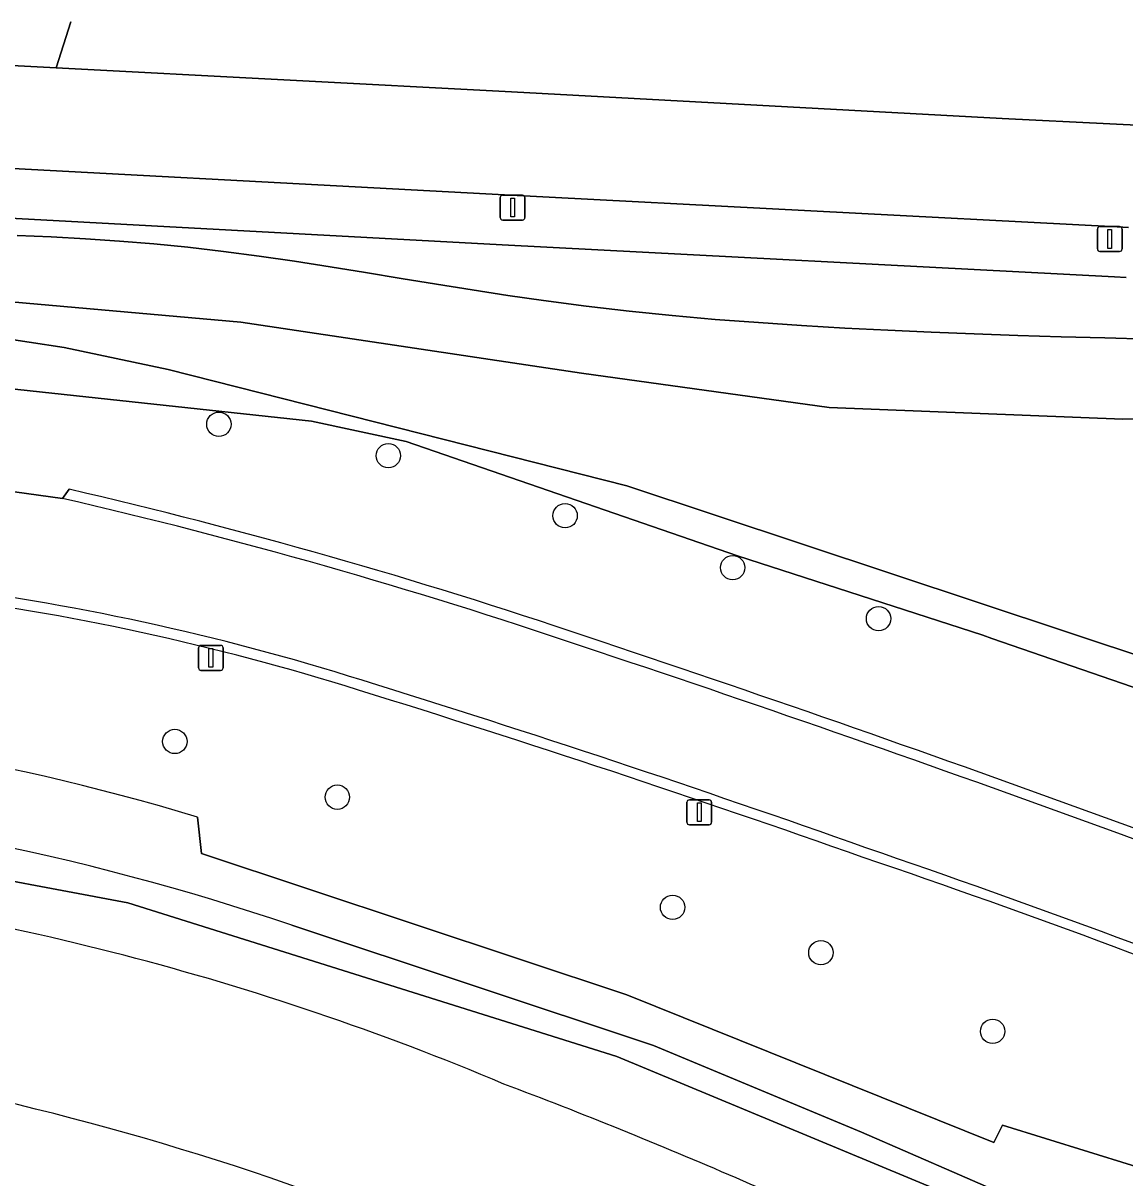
# Model space of a CAD drawing. Extents: x 160455 to 162082, y 388339 to 389736.
# Drawn here: x 160765.52 to 160809.76, y 389500 to 389546.37 of the extents above; entities that cross this region are included whole.
import ezdxf

# ---------------------------------------------------------------- set-up
doc = ezdxf.new("R2010")
doc.units = 0
for name, color, linetype in [('IMGEO_Berm_open', 7, 'Continuous'), ('IMGEO_Boom', 7, 'Continuous'), ('IMGEO_Fietspad_gesloten', 7, 'Continuous'), ('IMGEO_Gemengd_bos', 7, 'Continuous'), ('IMGEO_Groenvoorziening', 7, 'Continuous'), ('IMGEO_Lichtmast', 7, 'Continuous'), ('IMGEO_Meer_plas_ven_vijver', 7, 'Continuous'), ('IMGEO_Oever', 7, 'Continuous'), ('IMGEO_Rijbaan_lokaal_gesloten', 7, 'Continuous'), ('IMGEO_Voetpad_open', 7, 'Continuous'), ('IMGEO_Waterloop', 7, 'Continuous')]:
    doc.layers.add(name, color=color, linetype=linetype)

msp = doc.modelspace()

# ---------------------------------------------------------------- linework, layer by layer
at = {"layer": 'IMGEO_Berm_open'}
msp.add_lwpolyline([(160767.37, 389527.653), (160767.101, 389527.283)], dxfattribs=at)
for centre, radius, start, end in [((160718.466, 389316.705), 216.542, 71.23299, 76.94767), ((160719.141, 389319.207), 213.532, 71.19109, 77.02032), ((160749.553, 389426.277), 98.265, 72.47964, 83.07187), ((160748.983, 389423.986), 100.201, 72.57153, 82.90594), ((160548.798, 388802.6), 757.916, 69.972934, 71.592154), ((160560.019, 388833.79), 724.354, 69.961629, 71.656193), ((160621.173, 389011.415), 532.535, 70.45125, 72.74514), ((160613.823, 388987.376), 557.252, 70.56375, 72.75822), ((160662.839, 389111.661), 428.49, 67.29629, 70.14703), ((160664.913, 389116.455), 422.862, 67.30312, 70.19058), ((160663.816, 389116.832), 418.954, 68.19399, 71.12293), ((160671.711, 389139.239), 394.802, 68.04576, 71.15233)]:
    msp.add_arc(centre, radius, start, end, dxfattribs=at)
at = {"layer": 'IMGEO_Boom'}
for centre in [(160773.384, 389530.263), (160780.19, 389529), (160787.285, 389526.589), (160794.014, 389524.505), (160799.869, 389522.457), (160771.617, 389517.524), (160778.142, 389515.288), (160791.6, 389510.866), (160797.554, 389509.046), (160804.448, 389505.885)]:
    msp.add_circle(centre, 0.489, dxfattribs=at)
at = {"layer": 'IMGEO_Fietspad_gesloten'}
for points in [[(160909.887, 389530.575), (160904.943, 389531.45), (160893.054, 389533.225), (160880.309, 389535.029), (160865.84, 389536.922), (160848.003, 389539.077), (160839.391, 389540.031), (160830.765, 389540.854), (160822.128, 389541.546), (160813.481, 389542.106), (160804.827, 389542.535), (160785.135, 389543.605), (160766.852, 389544.572), (160743.435, 389545.811), (160701.525, 389548.019)], [(160651.193, 389546.175), (160656.81, 389546.261), (160659.6, 389546.109), (160685.367, 389544.749), (160709.734, 389543.465), (160734.928, 389542.131), (160759.86, 389540.808), (160784.851, 389539.48), (160809.449, 389538.186), (160809.909, 389538.161)]]:
    msp.add_lwpolyline(points, dxfattribs=at)
at = {"layer": 'IMGEO_Gemengd_bos'}
for points in [[(160809.345, 389536.182), (160784.756, 389537.473), (160759.803, 389538.816), (160734.804, 389540.141), (160709.609, 389541.454), (160685.231, 389542.744), (160656.101, 389544.28), (160655.779, 389541.389), (160656.45, 389537.212), (160657.138, 389535.101), (160658.161, 389533.132), (160659.493, 389531.356), (160661.096, 389529.821), (160662.929, 389528.569), (160662.928, 389528.473)], [(160765.284, 389537.848), (160766.657, 389537.789), (160768.028, 389537.712), (160769.399, 389537.617), (160770.768, 389537.504), (160772.135, 389537.372), (160773.568, 389537.201), (160774.999, 389537.013), (160776.427, 389536.809), (160777.853, 389536.59), (160779.277, 389536.355), (160780.701, 389536.115), (160782.127, 389535.882), (160783.555, 389535.657), (160784.983, 389535.439), (160786.412, 389535.228), (160788.134, 389535.007), (160789.859, 389534.807), (160791.585, 389534.63), (160793.315, 389534.475), (160795.045, 389534.343), (160796.777, 389534.228), (160798.509, 389534.125), (160800.242, 389534.035), (160801.976, 389533.956), (160803.71, 389533.891), (160805.458, 389533.831), (160807.206, 389533.776), (160808.955, 389533.726), (160810.703, 389533.681)], [(160809.804, 389536.157), (160809.345, 389536.182)], [(160833.415, 389511.26), (160820.46, 389516.136), (160804.417, 389521.666), (160804.052, 389521.792), (160794.206, 389524.979), (160780.899, 389529.576), (160777.1, 389530.392), (160765.307, 389531.663), (160764.278, 389531.795)], [(160762.602, 389528.344), (160762.276, 389527.944), (160767.101, 389527.283), (160767.37, 389527.653)], [(160915.663, 389446.457), (160896.85, 389459.617), (160895.873, 389459.01), (160877.46, 389472.114), (160876.555, 389471.325), (160868.033, 389476.836), (160826.95, 389492.62), (160822.16, 389496.161), (160813.474, 389499.446), (160804.845, 389502.113), (160804.504, 389501.425), (160789.765, 389507.348), (160772.684, 389513.03), (160772.53, 389514.488)], [(160776.312, 389510.152), (160790.839, 389505.317), (160799.187, 389501.842), (160803.117, 389500.128), (160806.769, 389498.535), (160815.555, 389495.014), (160831.69, 389486.832), (160842.017, 389481.099), (160852.671, 389475.082), (160862.346, 389469.141), (160876.394, 389460.133), (160886.476, 389453.293), (160896.765, 389446.164), (160907.206, 389438.176), (160918.289, 389430.209)]]:
    msp.add_lwpolyline(points, dxfattribs=at)
for centre, radius, start, end in [((160718.466, 389316.705), 216.542, 71.23299, 76.94767), ((160548.798, 388802.6), 757.916, 69.972934, 71.592154), ((160745.618, 389425.596), 92.876, 73.15659, 88.8916), ((160743.549, 389413.235), 102.304, 71.32217, 86.39052), ((160662.839, 389111.661), 428.49, 67.29629, 70.14703)]:
    msp.add_arc(centre, radius, start, end, dxfattribs=at)
at = {"layer": 'IMGEO_Groenvoorziening'}
for points in [[(160701.525, 389548.019), (160743.435, 389545.811), (160766.852, 389544.572), (160767.435, 389546.422)], [(160767.435, 389546.422), (160766.852, 389544.572), (160785.135, 389543.605), (160804.827, 389542.535), (160813.481, 389542.106), (160822.128, 389541.546), (160830.765, 389540.854), (160839.391, 389540.031), (160848.003, 389539.077), (160865.84, 389536.922), (160880.309, 389535.029), (160893.054, 389533.225), (160904.943, 389531.45), (160909.887, 389530.575)], [(160621.404, 389506.376), (160661.358, 389509.016), (160697.011, 389512.059), (160728.084, 389514.695), (160734.762, 389514.957), (160738.002, 389514.977), (160745.424, 389514.551), (160753.479, 389513.609), (160761.595, 389512.577), (160769.727, 389511.047), (160789.359, 389504.875), (160802.397, 389499.455), (160814.091, 389494.526), (160819.752, 389491.721), (160826.019, 389488.64), (160838.873, 389481.282), (160848.924, 389475.97), (160861.351, 389468.172), (160878.942, 389456.33), (160888.506, 389450.118), (160899.169, 389442.36), (160908.436, 389435.434)], [(160772.53, 389514.488), (160772.684, 389513.03), (160789.765, 389507.348), (160804.504, 389501.425), (160804.845, 389502.113), (160813.474, 389499.446), (160822.16, 389496.161), (160826.95, 389492.62), (160868.033, 389476.836), (160876.555, 389471.325), (160877.46, 389472.114), (160895.873, 389459.01), (160896.85, 389459.617), (160915.663, 389446.457)], [(160918.289, 389430.209), (160907.206, 389438.176), (160896.765, 389446.164), (160886.476, 389453.293), (160876.394, 389460.133), (160862.346, 389469.141), (160852.671, 389475.082), (160842.017, 389481.099), (160831.69, 389486.832), (160815.555, 389495.014), (160806.769, 389498.535), (160803.117, 389500.128), (160799.187, 389501.842), (160790.839, 389505.317), (160776.312, 389510.152)]]:
    msp.add_lwpolyline(points, dxfattribs=at)
for centre, radius, start, end in [((160748.983, 389423.986), 100.201, 72.57153, 82.90594), ((160613.823, 388987.376), 557.252, 70.56375, 72.75822), ((160745.618, 389425.596), 92.876, 73.15659, 88.8916), ((160743.549, 389413.235), 102.304, 71.32217, 86.39052), ((160671.711, 389139.239), 394.802, 68.04576, 71.15233), ((160734.606, 389379.191), 123.269, 64.16842, 78.53378)]:
    msp.add_arc(centre, radius, start, end, dxfattribs=at)
at = {"layer": 'IMGEO_Lichtmast'}
for p, q in [((160784.681, 389538.562), (160784.681, 389539.362)), ((160784.681, 389539.362), (160784.681, 389538.562)), ((160784.781, 389539.462), (160785.571, 389539.462)), ((160785.571, 389539.462), (160784.781, 389539.462)), ((160785.671, 389539.362), (160785.671, 389538.562)), ((160785.671, 389538.562), (160785.671, 389539.362)), ((160785.571, 389538.462), (160784.781, 389538.462)), ((160784.781, 389538.462), (160785.571, 389538.462)), ((160808.757, 389538.201), (160809.547, 389538.201)), ((160809.547, 389538.201), (160808.757, 389538.201)), ((160808.657, 389537.301), (160808.657, 389538.101)), ((160808.657, 389538.101), (160808.657, 389537.301)), ((160809.647, 389538.101), (160809.647, 389537.301)), ((160809.647, 389537.301), (160809.647, 389538.101)), ((160809.547, 389537.201), (160808.757, 389537.201)), ((160808.757, 389537.201), (160809.547, 389537.201)), ((160772.566, 389520.48), (160772.566, 389521.28)), ((160772.566, 389521.28), (160772.566, 389520.48)), ((160772.666, 389521.38), (160773.456, 389521.38)), ((160773.456, 389521.38), (160772.666, 389521.38)), ((160773.556, 389521.28), (160773.556, 389520.48)), ((160773.556, 389520.48), (160773.556, 389521.28)), ((160773.456, 389520.38), (160772.666, 389520.38)), ((160772.666, 389520.38), (160773.456, 389520.38)), ((160792.174, 389514.281), (160792.174, 389515.081)), ((160792.174, 389515.081), (160792.174, 389514.281)), ((160792.274, 389515.181), (160793.064, 389515.181)), ((160793.064, 389515.181), (160792.274, 389515.181)), ((160793.164, 389515.081), (160793.164, 389514.281)), ((160793.164, 389514.281), (160793.164, 389515.081)), ((160793.064, 389514.181), (160792.274, 389514.181)), ((160792.274, 389514.181), (160793.064, 389514.181))]:
    msp.add_line(p, q, dxfattribs=at)
for points in [[(160785.101, 389539.337), (160785.251, 389539.337), (160785.251, 389538.587), (160785.101, 389538.587), (160785.101, 389539.337)], [(160809.077, 389538.076), (160809.227, 389538.076), (160809.227, 389537.326), (160809.077, 389537.326), (160809.077, 389538.076)], [(160772.986, 389521.255), (160773.136, 389521.255), (160773.136, 389520.505), (160772.986, 389520.505), (160772.986, 389521.255)], [(160792.594, 389515.056), (160792.744, 389515.056), (160792.744, 389514.306), (160792.594, 389514.306), (160792.594, 389515.056)]]:
    msp.add_lwpolyline(points, dxfattribs=at)
for centre, start, end in [((160784.781, 389539.362), 90, 180), ((160784.781, 389539.362), 90, 180), ((160785.571, 389539.362), 0, 90), ((160785.571, 389539.362), 360, 90), ((160784.781, 389538.562), 180, 270), ((160784.781, 389538.562), 180, 270), ((160785.571, 389538.562), 270, 0), ((160785.571, 389538.562), 270, 0), ((160808.757, 389538.101), 90, 180), ((160808.757, 389538.101), 90, 180), ((160809.547, 389538.101), 0, 90), ((160809.547, 389538.101), 360, 90), ((160808.757, 389537.301), 180, 270), ((160808.757, 389537.301), 180, 270), ((160809.547, 389537.301), 270, 0), ((160809.547, 389537.301), 270, 0), ((160772.666, 389521.28), 90, 180), ((160772.666, 389521.28), 90, 180), ((160773.456, 389521.28), 0, 90), ((160773.456, 389521.28), 360, 90), ((160772.666, 389520.48), 180, 270), ((160772.666, 389520.48), 180, 270), ((160773.456, 389520.48), 270, 0), ((160773.456, 389520.48), 270, 0), ((160792.274, 389515.081), 90, 180), ((160792.274, 389515.081), 90, 180), ((160793.064, 389515.081), 0, 90), ((160793.064, 389515.081), 360, 90), ((160792.274, 389514.281), 180, 270), ((160792.274, 389514.281), 180, 270), ((160793.064, 389514.281), 270, 0), ((160793.064, 389514.281), 270, 0)]:
    msp.add_arc(centre, 0.1, start, end, dxfattribs=at)
at = {"layer": 'IMGEO_Meer_plas_ven_vijver'}
for points in [[(160823.638, 389530.494), (160809.67, 389530.463), (160797.889, 389530.934), (160787.94, 389532.312), (160774.265, 389534.36), (160762.457, 389535.406), (160747.874, 389535.946), (160732.723, 389536.684), (160716.627, 389537.088), (160694.666, 389537.851)], [(160694.55, 389534.196), (160715.47, 389534.244), (160735.146, 389534.43), (160750.147, 389534.466), (160754.42, 389534.549), (160758.691, 389534.389), (160762.946, 389533.986), (160767.171, 389533.342), (160771.352, 389532.458), (160789.763, 389527.785), (160810.996, 389520.74)]]:
    msp.add_lwpolyline(points, dxfattribs=at)
at = {"layer": 'IMGEO_Oever'}
for points in [[(160694.666, 389537.851), (160716.627, 389537.088), (160732.723, 389536.684), (160747.874, 389535.946), (160762.457, 389535.406), (160774.265, 389534.36), (160787.94, 389532.312), (160797.889, 389530.934), (160809.67, 389530.463), (160823.638, 389530.494)], [(160810.703, 389533.681), (160808.955, 389533.726), (160807.206, 389533.776), (160805.458, 389533.831), (160803.71, 389533.891), (160801.976, 389533.956), (160800.242, 389534.035), (160798.509, 389534.125), (160796.777, 389534.228), (160795.045, 389534.343), (160793.315, 389534.475), (160791.585, 389534.63), (160789.859, 389534.807), (160788.134, 389535.007), (160786.412, 389535.228), (160784.983, 389535.439), (160783.555, 389535.657), (160782.127, 389535.882), (160780.701, 389536.115), (160779.277, 389536.355), (160777.853, 389536.59), (160776.427, 389536.809), (160774.999, 389537.013), (160773.568, 389537.201), (160772.135, 389537.372), (160770.768, 389537.504), (160769.399, 389537.617), (160768.028, 389537.712), (160766.657, 389537.789), (160765.284, 389537.848)], [(160810.996, 389520.74), (160789.763, 389527.785), (160771.352, 389532.458), (160767.171, 389533.342), (160762.946, 389533.986), (160758.691, 389534.389), (160754.42, 389534.549), (160750.147, 389534.466), (160735.146, 389534.43), (160715.47, 389534.244), (160694.55, 389534.196)], [(160764.278, 389531.795), (160765.307, 389531.663), (160777.1, 389530.392), (160780.899, 389529.576), (160794.206, 389524.979), (160804.052, 389521.792), (160804.417, 389521.666), (160820.46, 389516.136)], [(160848.262, 389474.709), (160838.385, 389480.097), (160825.438, 389487.411), (160819.41, 389490.775), (160813.837, 389493.655), (160807.054, 389496.747), (160802.397, 389499.455), (160789.359, 389504.875), (160769.727, 389511.047), (160761.595, 389512.577), (160753.479, 389513.609), (160745.424, 389514.551), (160738.002, 389514.977), (160734.762, 389514.957), (160728.084, 389514.695), (160697.011, 389512.059), (160661.358, 389509.016), (160621.404, 389506.376)]]:
    msp.add_lwpolyline(points, dxfattribs=at)
for centre, radius, start, end in [((160741.796, 389401.916), 110.569, 67.09546, 83.81365), ((160738.852, 389392.763), 113.308, 71.15874, 83.37595), ((160713.08, 389312.881), 203.925, 66.57585, 69.40001), ((160734.606, 389379.191), 123.269, 64.16842, 78.53378), ((160738.712, 389392.392), 113.705, 67.60072, 71.15206), ((160713.77, 389314.581), 202.09, 60.92482, 66.56372)]:
    msp.add_arc(centre, radius, start, end, dxfattribs=at)
at = {"layer": 'IMGEO_Rijbaan_lokaal_gesloten'}
msp.add_lwpolyline([(160767.101, 389527.283), (160762.276, 389527.944)], dxfattribs=at)
for centre, radius, start, end in [((160719.141, 389319.207), 213.532, 71.19109, 77.02032), ((160749.553, 389426.277), 98.265, 72.47964, 83.07187), ((160560.019, 388833.79), 724.354, 69.961629, 71.656193), ((160621.173, 389011.415), 532.535, 70.45125, 72.74514), ((160664.913, 389116.455), 422.862, 67.30312, 70.19058), ((160663.816, 389116.832), 418.954, 68.19399, 71.12293)]:
    msp.add_arc(centre, radius, start, end, dxfattribs=at)
at = {"layer": 'IMGEO_Voetpad_open'}
msp.add_lwpolyline([(160809.909, 389538.161), (160809.449, 389538.186), (160784.851, 389539.48), (160759.86, 389540.808), (160734.928, 389542.131), (160709.734, 389543.465), (160685.367, 389544.749), (160659.6, 389546.109), (160656.81, 389546.261), (160656.101, 389544.28), (160685.231, 389542.744), (160709.609, 389541.454), (160734.804, 389540.141), (160759.803, 389538.816), (160784.756, 389537.473), (160809.345, 389536.182), (160809.804, 389536.157)], dxfattribs=at)
at = {"layer": 'IMGEO_Waterloop'}
for centre, radius, start, end in [((160741.796, 389401.916), 110.569, 67.09546, 83.81365), ((160738.852, 389392.763), 113.308, 71.15874, 83.37595), ((160713.08, 389312.881), 203.925, 66.57585, 69.40001), ((160738.712, 389392.392), 113.705, 67.60072, 71.15206), ((160713.77, 389314.581), 202.09, 60.92482, 66.56372)]:
    msp.add_arc(centre, radius, start, end, dxfattribs=at)

doc.saveas('drawing.dxf')
